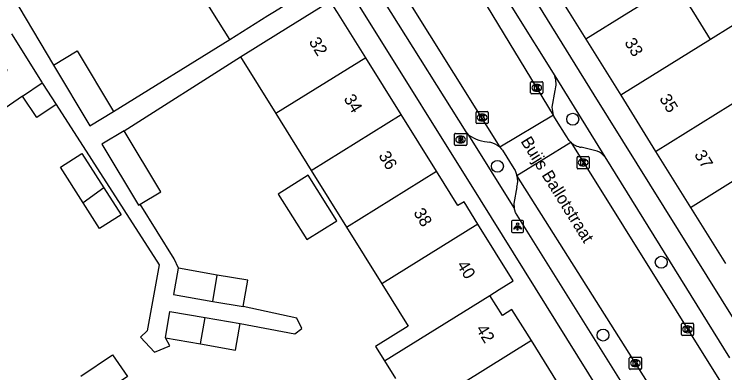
# Model space of a CAD drawing. Extents: x 159280 to 160375, y 384531 to 385872.
# Drawn here: x 159848 to 159906.4, y 385220.4 to 385249.9 of the extents above; entities that cross this region are included whole.
import ezdxf

# ---------------------------------------------------------------- set-up
doc = ezdxf.new("R2010")
doc.units = 0
for name, color, linetype in [('IMGEO_Boom', 7, 'Continuous'), ('IMGEO_Brandkraan', 7, 'Continuous'), ('IMGEO_Kolk', 7, 'Continuous'), ('IMGEO_Lichtpunt', 7, 'Continuous'), ('IMGEO_Openbare_ruimte_label', 7, 'Continuous'), ('IMGEO_Pand', 7, 'Continuous'), ('IMGEO_Pand_nummerreeks', 7, 'Continuous'), ('IMGEO_Rijbaan_lokaal_open', 7, 'Continuous'), ('IMGEO_Voetpad_open', 7, 'Continuous')]:
    doc.layers.add(name, color=color, linetype=linetype)

msp = doc.modelspace()

# ---------------------------------------------------------------- linework, layer by layer
at = {"layer": 'IMGEO_Boom'}
for centre in [(159893.872, 385241.229), (159887.685, 385237.355), (159901.137, 385229.465), (159896.358, 385223.476)]:
    msp.add_circle(centre, 0.489, dxfattribs=at)
at = {"layer": 'IMGEO_Brandkraan'}
for p, q in [((159884.162, 385239.14), (159884.162, 385239.992)), ((159884.237, 385240.066), (159885.089, 385240.066)), ((159885.163, 385239.992), (159885.163, 385239.14)), ((159884.65, 385239.846), (159884.675, 385239.846)), ((159885.089, 385239.066), (159884.237, 385239.066)), ((159884.673, 385239.286), (159884.648, 385239.286))]:
    msp.add_line(p, q, dxfattribs=at)
for points in [[(159884.162, 385239.14), (159884.162, 385239.992)], [(159884.237, 385240.066), (159885.089, 385240.066)], [(159885.163, 385239.992), (159885.163, 385239.14)], [(159884.51, 385239.766), (159884.51, 385239.366), (159884.723, 385239.366)], [(159884.741, 385239.766), (159884.51, 385239.766)], [(159884.689, 385239.685), (159884.635, 385239.685), (159884.635, 385239.609)], [(159884.635, 385239.609), (159884.688, 385239.609)], [(159884.697, 385239.533), (159884.635, 385239.533), (159884.635, 385239.452)], [(159884.635, 385239.452), (159884.697, 385239.452)], [(159885.089, 385239.066), (159884.237, 385239.066)]]:
    msp.add_lwpolyline(points, dxfattribs=at)
for centre, radius, start, end in [((159884.239, 385239.99), 0.0765, 91.55205, 178.44795), ((159884.239, 385239.99), 0.0765, 91.55205, 178.44795), ((159885.087, 385239.99), 0.0765, 1.55205, 88.44795), ((159885.087, 385239.99), 0.0765, 1.55205, 88.44795), ((159884.69, 385239.647), 0.0379, 267.82845, 90.93552), ((159884.698, 385239.492), 0.0404, 269.87594, 90.50774), ((159884.745, 385239.621), 0.145, 59.4692, 91.53667), ((159884.77, 385239.668), 0.0922, 285.51372, 58.15012), ((159884.775, 385239.476), 0.105, 301.31148, 78.98903), ((159884.239, 385239.142), 0.0765, 181.55205, 268.44795), ((159884.239, 385239.142), 0.0765, 181.55205, 268.44795), ((159884.729, 385239.617), 0.251, 268.66757, 293.53466), ((159885.087, 385239.142), 0.0765, 271.55205, 358.44795), ((159885.087, 385239.142), 0.0765, 271.55205, 358.44795)]:
    msp.add_arc(centre, radius, start, end, dxfattribs=at)
for centre, major_axis, ratio, start_param, end_param in [((159884.649, 385239.566), (-0.387, 0.002), 0.722429, 4.712389, 7.853982), ((159884.674, 385239.566), (-0.39, 0.002), 0.717154, 1.570796, 4.712389)]:
    msp.add_ellipse(centre, major_axis=major_axis, ratio=ratio, start_param=start_param, end_param=end_param, dxfattribs=at)
at = {"layer": 'IMGEO_Kolk'}
for p, q in [((159890.417, 385243.384), (159890.417, 385244.236)), ((159890.492, 385244.31), (159891.344, 385244.31)), ((159890.905, 385244.09), (159890.93, 385244.09)), ((159891.418, 385244.236), (159891.418, 385243.384)), ((159890.928, 385243.53), (159890.903, 385243.53)), ((159891.344, 385243.31), (159890.492, 385243.31)), ((159885.932, 385240.941), (159885.932, 385241.793)), ((159886.007, 385241.867), (159886.859, 385241.867)), ((159886.933, 385241.793), (159886.933, 385240.941)), ((159886.42, 385241.647), (159886.445, 385241.647)), ((159886.859, 385240.867), (159886.007, 385240.867)), ((159886.443, 385241.087), (159886.418, 385241.087)), ((159894.223, 385237.234), (159894.223, 385238.086)), ((159894.298, 385238.16), (159895.15, 385238.16)), ((159894.711, 385237.94), (159894.736, 385237.94)), ((159895.224, 385238.086), (159895.224, 385237.234)), ((159895.15, 385237.16), (159894.298, 385237.16)), ((159894.734, 385237.38), (159894.709, 385237.38)), ((159902.795, 385223.526), (159902.795, 385224.378)), ((159902.87, 385224.452), (159903.722, 385224.452)), ((159903.796, 385224.378), (159903.796, 385223.526)), ((159903.306, 385223.672), (159903.281, 385223.672)), ((159903.283, 385224.232), (159903.308, 385224.232)), ((159903.722, 385223.452), (159902.87, 385223.452)), ((159898.518, 385220.735), (159898.518, 385221.587)), ((159898.593, 385221.661), (159899.445, 385221.661)), ((159899.006, 385221.441), (159899.031, 385221.441)), ((159899.519, 385221.587), (159899.519, 385220.735)), ((159899.029, 385220.881), (159899.004, 385220.881)), ((159899.445, 385220.661), (159898.593, 385220.661))]:
    msp.add_line(p, q, dxfattribs=at)
for points in [[(159890.417, 385243.384), (159890.417, 385244.236)], [(159890.492, 385244.31), (159891.344, 385244.31)], [(159891.418, 385244.236), (159891.418, 385243.384)], [(159890.738, 385244.01), (159890.861, 385244.01), (159890.861, 385243.859), (159890.991, 385244.01), (159891.155, 385244.01), (159891.009, 385243.859), (159891.162, 385243.61), (159891.01, 385243.61), (159890.925, 385243.774), (159890.861, 385243.707), (159890.861, 385243.61), (159890.738, 385243.61), (159890.738, 385244.01)], [(159891.344, 385243.31), (159890.492, 385243.31)], [(159885.932, 385240.941), (159885.932, 385241.793)], [(159886.007, 385241.867), (159886.859, 385241.867)], [(159886.933, 385241.793), (159886.933, 385240.941)], [(159886.253, 385241.567), (159886.376, 385241.567), (159886.376, 385241.416), (159886.506, 385241.567), (159886.67, 385241.567), (159886.524, 385241.416), (159886.677, 385241.167), (159886.525, 385241.167), (159886.44, 385241.331), (159886.376, 385241.264), (159886.376, 385241.167), (159886.253, 385241.167), (159886.253, 385241.567)], [(159886.859, 385240.867), (159886.007, 385240.867)], [(159894.223, 385237.234), (159894.223, 385238.086)], [(159894.298, 385238.16), (159895.15, 385238.16)], [(159894.544, 385237.86), (159894.667, 385237.86), (159894.667, 385237.709), (159894.797, 385237.86), (159894.961, 385237.86), (159894.815, 385237.709), (159894.968, 385237.46), (159894.816, 385237.46), (159894.731, 385237.624), (159894.667, 385237.557), (159894.667, 385237.46), (159894.544, 385237.46), (159894.544, 385237.86)], [(159895.224, 385238.086), (159895.224, 385237.234)], [(159895.15, 385237.16), (159894.298, 385237.16)], [(159902.795, 385223.526), (159902.795, 385224.378)], [(159902.87, 385224.452), (159903.722, 385224.452)], [(159903.796, 385224.378), (159903.796, 385223.526)], [(159903.116, 385224.152), (159903.239, 385224.152), (159903.239, 385224.001), (159903.369, 385224.152), (159903.533, 385224.152), (159903.387, 385224.001), (159903.54, 385223.752), (159903.388, 385223.752), (159903.303, 385223.916), (159903.239, 385223.849), (159903.239, 385223.752), (159903.116, 385223.752), (159903.116, 385224.152)], [(159903.722, 385223.452), (159902.87, 385223.452)], [(159898.518, 385220.735), (159898.518, 385221.587)], [(159898.593, 385221.661), (159899.445, 385221.661)], [(159898.839, 385221.361), (159898.962, 385221.361), (159898.962, 385221.21), (159899.092, 385221.361), (159899.256, 385221.361), (159899.11, 385221.21), (159899.263, 385220.961), (159899.111, 385220.961), (159899.026, 385221.125), (159898.962, 385221.058), (159898.962, 385220.961), (159898.839, 385220.961), (159898.839, 385221.361)], [(159899.519, 385221.587), (159899.519, 385220.735)], [(159899.445, 385220.661), (159898.593, 385220.661)]]:
    msp.add_lwpolyline(points, dxfattribs=at)
for centre, start, end in [((159890.494, 385244.234), 91.55205, 178.44795), ((159890.494, 385244.234), 91.55205, 178.44795), ((159891.342, 385244.234), 1.55205, 88.44795), ((159891.342, 385244.234), 1.55205, 88.44795), ((159890.494, 385243.386), 181.55205, 268.44795), ((159890.494, 385243.386), 181.55205, 268.44795), ((159891.342, 385243.386), 271.55205, 358.44795), ((159891.342, 385243.386), 271.55205, 358.44795), ((159886.009, 385241.791), 91.55205, 178.44795), ((159886.009, 385241.791), 91.55205, 178.44795), ((159886.857, 385241.791), 1.55205, 88.44795), ((159886.857, 385241.791), 1.55205, 88.44795), ((159886.009, 385240.943), 181.55205, 268.44795), ((159886.009, 385240.943), 181.55205, 268.44795), ((159886.857, 385240.943), 271.55205, 358.44795), ((159886.857, 385240.943), 271.55205, 358.44795), ((159894.3, 385238.084), 91.55205, 178.44795), ((159894.3, 385238.084), 91.55205, 178.44795), ((159895.148, 385238.084), 1.55205, 88.44795), ((159895.148, 385238.084), 1.55205, 88.44795), ((159894.3, 385237.236), 181.55205, 268.44795), ((159894.3, 385237.236), 181.55205, 268.44795), ((159895.148, 385237.236), 271.55205, 358.44795), ((159895.148, 385237.236), 271.55205, 358.44795), ((159902.872, 385224.376), 91.55205, 178.44795), ((159902.872, 385224.376), 91.55205, 178.44795), ((159903.72, 385224.376), 1.55205, 88.44795), ((159903.72, 385224.376), 1.55205, 88.44795), ((159902.872, 385223.528), 181.55205, 268.44795), ((159902.872, 385223.528), 181.55205, 268.44795), ((159903.72, 385223.528), 271.55205, 358.44795), ((159903.72, 385223.528), 271.55205, 358.44795), ((159898.595, 385221.585), 91.55205, 178.44795), ((159898.595, 385221.585), 91.55205, 178.44795), ((159899.443, 385221.585), 1.55205, 88.44795), ((159899.443, 385221.585), 1.55205, 88.44795), ((159898.595, 385220.737), 181.55205, 268.44795), ((159898.595, 385220.737), 181.55205, 268.44795), ((159899.443, 385220.737), 271.55205, 358.44795), ((159899.443, 385220.737), 271.55205, 358.44795)]:
    msp.add_arc(centre, 0.0765, start, end, dxfattribs=at)
for centre, major_axis, ratio, start_param, end_param in [((159890.904, 385243.81), (-0.387, 0.002), 0.722429, 4.712389, 7.853982), ((159890.929, 385243.81), (-0.39, 0.002), 0.717154, 1.570796, 4.712389), ((159886.419, 385241.367), (-0.387, 0.002), 0.722429, 4.712389, 7.853982), ((159886.444, 385241.367), (-0.39, 0.002), 0.717154, 1.570796, 4.712389), ((159894.71, 385237.66), (-0.387, 0.002), 0.722429, 4.712389, 7.853982), ((159894.735, 385237.66), (-0.39, 0.002), 0.717154, 1.570796, 4.712389), ((159903.282, 385223.952), (-0.387, 0.002), 0.722429, 4.712389, 7.853982), ((159903.307, 385223.952), (-0.39, 0.002), 0.717154, 1.570796, 4.712389), ((159899.005, 385221.161), (-0.387, 0.002), 0.722429, 4.712389, 7.853982), ((159899.03, 385221.161), (-0.39, 0.002), 0.717154, 1.570796, 4.712389)]:
    msp.add_ellipse(centre, major_axis=major_axis, ratio=ratio, start_param=start_param, end_param=end_param, dxfattribs=at)
at = {"layer": 'IMGEO_Lichtpunt'}
for p, q in [((159888.843, 385232.804), (159888.843, 385231.997)), ((159888.843, 385232.804), (159888.843, 385231.997)), ((159889.745, 385232.899), (159888.937, 385232.899)), ((159889.745, 385232.899), (159888.937, 385232.899)), ((159889.839, 385231.997), (159889.839, 385232.804)), ((159889.839, 385231.997), (159889.839, 385232.804)), ((159888.937, 385231.903), (159889.745, 385231.903)), ((159888.937, 385231.903), (159889.745, 385231.903))]:
    msp.add_line(p, q, dxfattribs=at)
for points in [[(159889.217, 385232.468), (159889.256, 385232.44), (159889.068, 385232.178), (159889.03, 385232.205), (159889.217, 385232.468)], [(159889.319, 385232.42), (159889.366, 385232.42), (159889.366, 385232.098), (159889.319, 385232.098), (159889.319, 385232.42)], [(159889.429, 385232.44), (159889.467, 385232.467), (159889.654, 385232.205), (159889.615, 385232.177), (159889.429, 385232.44)]]:
    msp.add_lwpolyline(points, dxfattribs=at)
msp.add_circle((159889.342, 385232.602), 0.0994, dxfattribs=at)
for centre, start, end in [((159888.937, 385232.804), 90, 180), ((159888.937, 385232.804), 90, 180), ((159889.745, 385232.804), 0, 90), ((159889.745, 385232.804), 0, 90), ((159888.937, 385231.997), 180, 270), ((159888.937, 385231.997), 180, 270), ((159889.745, 385231.997), 270, 0), ((159889.745, 385231.997), 270, 360)]:
    msp.add_arc(centre, 0.0946, start, end, dxfattribs=at)
at = {"layer": 'IMGEO_Pand'}
for points in [[(159865.714, 385247.794), (159864.335, 385250), (159862.859, 385252.361)], [(159865.714, 385247.794), (159868.834, 385249.745), (159869.242, 385250), (159873.073, 385252.395)], [(159892.078, 385252.411), (159893.578, 385250), (159894.945, 385247.803)], [(159902.32, 385252.391), (159898.477, 385250), (159894.945, 385247.803)], [(159905.185, 385247.781), (159903.806, 385250), (159902.32, 385252.391)], [(159866.584, 385246.349), (159869.723, 385248.302), (159872.453, 385250), (159873.968, 385250.942)], [(159876.87, 385246.277), (159874.554, 385250), (159873.968, 385250.942)], [(159908.05, 385243.171), (159911.387, 385245.247), (159908.519, 385249.855), (159905.185, 385247.781)], [(159847.782, 385248.252), (159850.3, 385244.218)], [(159894.945, 385247.803), (159897.812, 385243.194)], [(159905.185, 385247.781), (159897.812, 385243.194)], [(159848.693, 385243.118), (159846.171, 385241.393), (159844.775, 385243.484), (159847.434, 385245.26), (159846.127, 385247.219)], [(159851.247, 385245.67), (159853.192, 385246.838), (159856.178, 385241.864)], [(159866.584, 385246.349), (159869.486, 385241.684)], [(159876.87, 385246.277), (159869.486, 385241.684)], [(159879.772, 385241.613), (159876.87, 385246.277)], [(159851.247, 385245.67), (159854.233, 385240.696), (159856.178, 385241.864)], [(159848.693, 385243.118), (159850.3, 385244.218)], [(159850.3, 385244.218), (159850.337, 385244.158), (159851.449, 385242.428)], [(159851.449, 385242.428), (159849.86, 385241.367), (159848.693, 385243.118)], [(159897.812, 385243.194), (159900.679, 385238.586)], [(159900.679, 385238.586), (159908.05, 385243.171)], [(159869.486, 385241.684), (159872.388, 385237.019)], [(159872.388, 385237.019), (159879.772, 385241.613)], [(159882.675, 385236.948), (159879.772, 385241.613)], [(159857.046, 385240.274), (159855.204, 385239.169), (159858.212, 385234.157), (159858.345, 385234.237)], [(159858.345, 385234.237), (159860.054, 385235.263), (159857.046, 385240.274)], [(159853.67, 385234.364), (159851.81, 385237.277), (159853.569, 385238.4), (159855.368, 385235.581)], [(159900.679, 385238.586), (159903.546, 385233.977)], [(159903.546, 385233.977), (159910.916, 385238.561)], [(159872.031, 385231.341), (159874.49, 385232.878), (159872.155, 385236.614), (159869.696, 385235.078), (159872.031, 385231.341)], [(159872.388, 385237.019), (159875.29, 385232.354)], [(159875.29, 385232.354), (159882.675, 385236.948)], [(159886.091, 385232.602), (159884.952, 385234.433), (159884.428, 385234.13), (159882.675, 385236.948)], [(159855.368, 385235.581), (159856.786, 385233.358), (159855.027, 385232.236), (159853.67, 385234.364)], [(159855.368, 385235.581), (159853.67, 385234.364)], [(159903.546, 385233.977), (159906.413, 385229.368)], [(159886.091, 385232.602), (159878.191, 385227.689)], [(159887.052, 385226.744), (159887.839, 385227.236), (159888.985, 385227.949), (159886.091, 385232.602)], [(159875.29, 385232.354), (159878.191, 385227.689)], [(159861.498, 385228.979), (159861.472, 385228.984), (159861.094, 385226.811), (159864.333, 385226.247)], [(159864.676, 385228.4), (159861.498, 385228.979)], [(159864.333, 385226.247), (159864.676, 385228.4)], [(159866.814, 385225.815), (159867.193, 385227.989), (159864.676, 385228.4)], [(159878.191, 385227.689), (159880.356, 385224.209), (159877.682, 385222.547), (159878.423, 385221.356)], [(159878.423, 385221.356), (159887.052, 385226.744)], [(159890.472, 385223.02), (159888.879, 385225.571), (159888.091, 385225.08), (159887.052, 385226.744)], [(159864.333, 385226.247), (159866.814, 385225.815)], [(159860.425, 385223.252), (159860.803, 385225.423), (159863.689, 385224.921)], [(159863.311, 385222.75), (159863.689, 385224.921)], [(159863.689, 385224.921), (159866.566, 385224.42)], [(159863.311, 385222.75), (159866.188, 385222.249), (159866.484, 385223.956), (159866.566, 385224.42)], [(159860.425, 385223.252), (159863.311, 385222.75)], [(159890.472, 385223.02), (159881.049, 385217.136)], [(159884.271, 385211.955), (159885.503, 385212.727), (159884.787, 385213.871), (159892.987, 385218.993), (159890.472, 385223.02)], [(159853.483, 385220.089), (159856.077, 385221.862), (159857.306, 385220.063), (159854.631, 385218.234)], [(159878.423, 385221.356), (159879.331, 385219.897)]]:
    msp.add_lwpolyline(points, dxfattribs=at)
at = {"layer": 'IMGEO_Rijbaan_lokaal_open'}
for points in [[(159892.289, 385241.572), (159880.066, 385261.765), (159874.85, 385269.744), (159869.372, 385278.416)], [(159864.912, 385275.672), (159887.881, 385238.926)], [(159892.289, 385241.572), (159887.881, 385238.926)], [(159893.71, 385239.344), (159893.588, 385239.473), (159893.339, 385239.872), (159892.539, 385241.123), (159892.329, 385241.471), (159892.289, 385241.572)], [(159887.881, 385238.926), (159888.022, 385238.771), (159888.106, 385238.678), (159889.03, 385237.168), (159889.136, 385236.999), (159889.293, 385236.61)], [(159889.293, 385236.61), (159893.71, 385239.344)], [(159893.71, 385239.344), (159906.682, 385218.533)], [(159905.328, 385212.168), (159902.355, 385215.889), (159889.293, 385236.61)]]:
    msp.add_lwpolyline(points, dxfattribs=at)
at = {"layer": 'IMGEO_Voetpad_open'}
for points in [[(159910.65, 385219.082), (159895.643, 385243.226), (159891.439, 385250), (159879.026, 385270.004), (159878.197, 385271.34), (159872.126, 385281.303)], [(159881.866, 385261.724), (159889.155, 385250), (159892.396, 385244.788)], [(159847.279, 385252.386), (159851.247, 385245.67)], [(159875.488, 385251.889), (159876.665, 385250), (159886.273, 385234.601), (159897.868, 385215.935)], [(159885.33, 385239.926), (159885.109, 385240.177), (159878.975, 385250), (159878.164, 385251.299), (159877.663, 385252.15)], [(159856.178, 385241.864), (159865.714, 385247.794)], [(159857.046, 385240.274), (159866.584, 385246.349)], [(159892.396, 385244.788), (159896.505, 385238.121)], [(159892.289, 385241.572), (159892.193, 385242.217), (159892.431, 385243.575)], [(159851.449, 385242.428), (159859.92, 385229.256), (159858.933, 385223.818), (159858.392, 385223.311), (159859.543, 385222.083), (159860.794, 385222.602), (159860.425, 385223.252)], [(159889.057, 385233.948), (159885.33, 385239.926)], [(159895.884, 385238.594), (159894.573, 385238.917)], [(159896.505, 385238.121), (159906.729, 385221.619)], [(159889.282, 385235.655), (159889.044, 385234.297), (159889.057, 385233.948)], [(159861.498, 385228.979), (159861.152, 385229.747), (159858.345, 385234.237)], [(159900.246, 385215.792), (159889.18, 385233.547), (159889.057, 385233.948)], [(159866.566, 385224.42), (159871.043, 385223.582), (159871.618, 385224.021), (159871.212, 385224.866), (159866.814, 385225.815)]]:
    msp.add_lwpolyline(points, dxfattribs=at)
for centre, radius, start, end in [((159890.355, 385244.122), 2.147, 345.23401, 18.07151), ((159887.367, 385243.04), 3.722, 236.80629, 265.53895), ((159886.755, 385237.688), 1.673, 47.71131, 78.87354), ((159894.837, 385240.536), 1.641, 226.61081, 260.7381), ((159895.324, 385237.215), 1.488, 37.49798, 67.9108), ((159887.58, 385236.152), 1.773, 343.71941, 14.96074)]:
    msp.add_arc(centre, radius, start, end, dxfattribs=at)

# ---------------------------------------------------------------- texts
at = {"layer": 'IMGEO_Openbare_ruimte_label'}
msp.add_text('Buijs Ballotstraat', height=1, rotation=301.87782, dxfattribs=at).set_placement((159889.56, 385239.417))
at = {"layer": 'IMGEO_Pand_nummerreeks'}
for s, rotation, p in [('32', 301.44414, (159872.169, 385247.599)), ('33', 301.88565, (159898.081, 385247.531)), ('34', 301.44414, (159875.032, 385242.915)), ('35', 301.88489, (159900.948, 385242.921)), ('36', 301.44414, (159877.894, 385238.235)), ('37', 301.88565, (159903.815, 385238.314)), ('38', 301.44414, (159880.758, 385233.551)), ('40', 301.87916, (159884.317, 385229.243)), ('42', 301.98802, (159885.889, 385223.981))]:
    msp.add_text(s, height=1, rotation=rotation, dxfattribs=at).set_placement(p)

doc.saveas('drawing.dxf')
